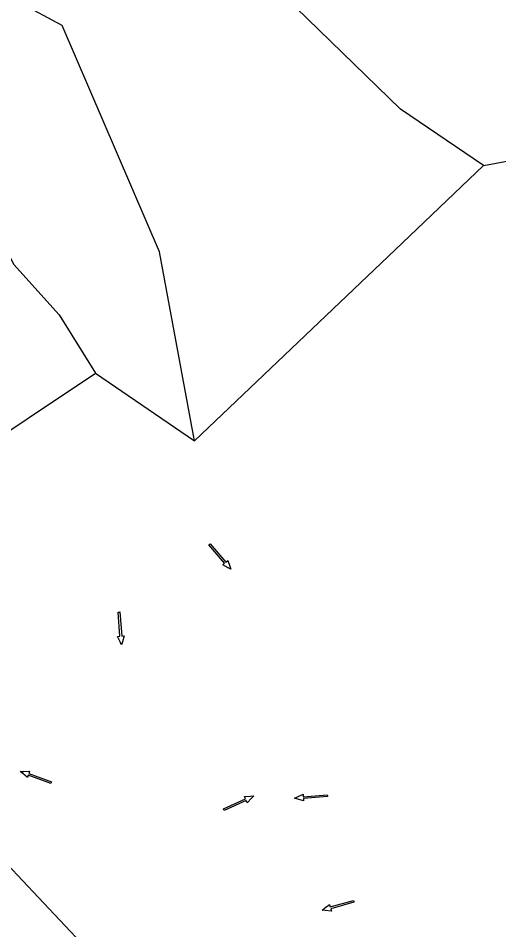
# Model space of a CAD drawing. Extents: x 465700 to 483515, y 488970 to 507540.
# Drawn here: x 475014 to 475713, y 503099 to 504423 of the extents above; entities that cross this region are included whole.
import ezdxf

# ---------------------------------------------------------------- set-up
doc = ezdxf.new("R2010")
doc.units = 0
for name, color, linetype in [('Default', 7, 'Continuous'), ('Exist Plan Preparation Drainage Flow Arrows', 7, 'Continuous'), ('Exist Plan Preparation Watershed Blue', 7, 'Continuous'), ('Scratch_Level_4', 7, 'Continuous')]:
    doc.layers.add(name, color=color, linetype=linetype)

# ---------------------------------------------------------------- blocks, each defined once
blk = doc.blocks.new('Existing ground flow arrow')
at = {"layer": 'Default'}
blk.add_line((2.5, -4.3), (2.5, -4.3), dxfattribs=at)
blk.add_lwpolyline([(-1.3, -47.2), (-1.3, -12.5), (-4.8, -12.5), (-1.7, -4.3), (0, 0), (1.7, -4.3), (4.8, -12.5), (1.3, -12.5), (1.3, -47.2), (0, -47.2)], close=True, dxfattribs=at)

msp = doc.modelspace()

# ---------------------------------------------------------------- linework, layer by layer
at = {"layer": 'Exist Plan Preparation Watershed Blue'}
for points in [[(474928.9, 503775.8), (475127, 503907.8), (475127, 503907.8), (475127, 503907.8), (475270.8, 503809.1), (475562.5, 504087), (475690.9, 504209.4), (475570.4, 504291.1), (475350.2, 504505.3)], [(474928.9, 503775.8), (475127, 503907.8), (475270.8, 503809.1), (475562.5, 504087), (475690.9, 504209.4), (475788.1, 504227.3)], [(475153, 503029.9), (475043.8, 503145.6), (474975.1, 503218.2)]]:
    msp.add_lwpolyline(points, dxfattribs=at)
at = {"layer": 'Scratch_Level_4'}
msp.add_lwpolyline([(475270.8, 503809.1), (475219.8, 504084.1), (475137.9, 504274.2), (475078.2, 504412.9), (474954.6, 504479), (474778.7, 504535.5), (474670.1, 504603.4), (474666.1, 504603.4), (474675.4, 504549.8), (474701.4, 504496.5), (474714.9, 504442), (474760.1, 504373.9), (474867.1, 504270.1), (474948.5, 504177.9), (475007.9, 504065.5), (475074, 503992.4), (475127, 503907.8)], close=True, dxfattribs=at)

# ---------------------------------------------------------------- block references
at = {"layer": 'Exist Plan Preparation Drainage Flow Arrows'}
for p, xscale, yscale, rotation in [((475323.7, 503622.6), 1.0124070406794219, 1.0124070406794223, -139.2194681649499), ((475164.6, 503512.8), 1.0124070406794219, 1.0124070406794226, -175.71973394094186), ((475017.5, 503328.7), 1.0124070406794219, 1.0124070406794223, 70.21104441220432), ((475356.9, 503293.1), 1.012407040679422, 1.0124070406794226, -65.14458205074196), ((475416.3, 503289.7), 1.012407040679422, 1.0124070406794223, 94.66083623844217), ((475456.2, 503127.1), 1.0124070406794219, 1.0124070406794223, 105.62614565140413)]:
    msp.add_blockref('Existing ground flow arrow', p, dxfattribs=dict(at, xscale=xscale, yscale=yscale, rotation=rotation))

doc.saveas('drawing.dxf')
